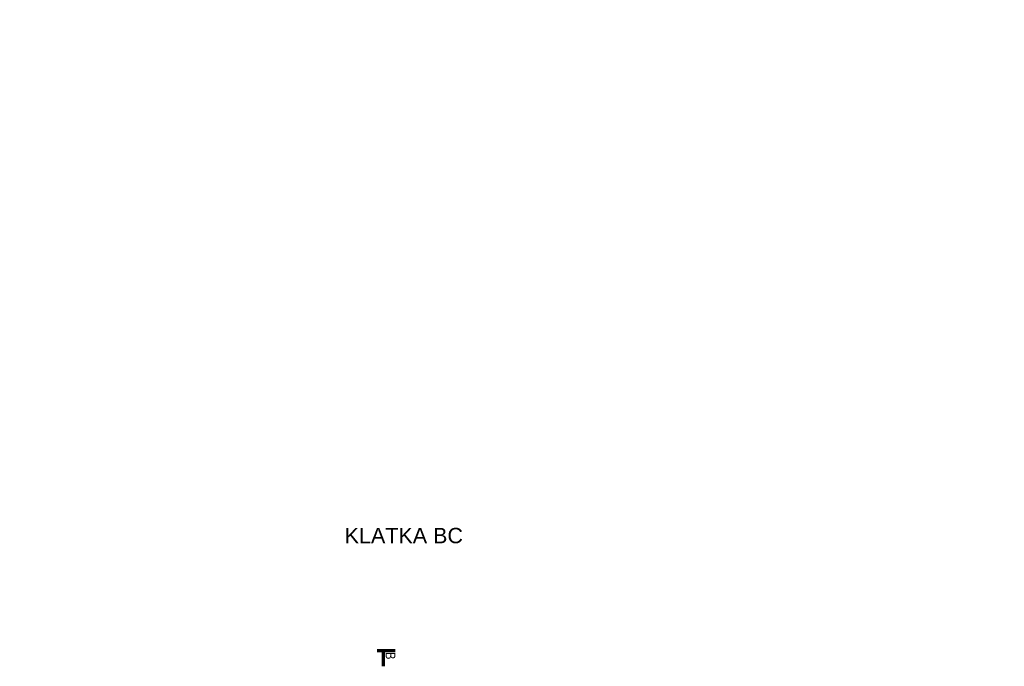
# Model space of a CAD drawing. Header units: millimetres. Extents: x -96593 to 66336, y -23969 to 7139.
# Tile 469 of 656: x -29697 to -26498, y -315 to 1785. Entities that reach past the tile are written whole.
import ezdxf

# ---------------------------------------------------------------- set-up
doc = ezdxf.new("R2010")
doc.units = ezdxf.units.MM
for name, color, linetype, lineweight in [('BA_txs', 2, 'Continuous', 18), ('mm_punktwstawienia', 1, 'Continuous', 50), ('PG_WIDOKOWE_CIENKIE', 1, 'Continuous', 18)]:
    doc.layers.add(name, color=color, linetype=linetype, lineweight=lineweight)
doc.styles.add('BIKTS', font='bikromsw.shx', dxfattribs={"width": 0.85})
doc.styles.get("Standard").update_dxf_attribs({"font": 'arial.ttf'})

# ---------------------------------------------------------------- blocks, each defined once
blk = doc.blocks.new('A$C2E197AD3')
at = {"layer": 'BA_txs', "color": 252, "insert": (1554.8, 4169.4), "char_height": 50, "attachment_point": 1}
blk.add_mtext_dynamic_manual_height_columns('\\pi147.55174;PARTER\\P\\pi223.57493;1:50', width=572.15, gutter_width=12.5, heights=[0], dxfattribs=at)
blk = doc.blocks.new('A$C183B27A1')
at = {"layer": 'PG_WIDOKOWE_CIENKIE', "color": 252, "lineweight": 70}
for p, q in [((465.6, 2275.2), (407.3, 2275.2)), ((427.3, 2225.2), (427.3, 2279.2))]:
    blk.add_line(p, q, dxfattribs=at)
at = {"layer": 'BA_txs', "color": 252, "style": 'BIKTS', "width": 0.85}
blk.add_text('B', height=31.3, rotation=270, dxfattribs=at).set_placement((434.8, 2271.2))
at = {"layer": 'BA_txs', "color": 252, "insert": (-761.3, 2674.6), "char_height": 50, "attachment_point": 1}
blk.add_mtext_dynamic_manual_height_columns('\\pi1062.77995;KLATKA BC', width=2501.992, gutter_width=12.5, heights=[0], dxfattribs=at)

msp = doc.modelspace()

# ---------------------------------------------------------------- block references
at = {"layer": 'mm_punktwstawienia', "lineweight": 60}
for name, p in [('A$C2E197AD3', (-37273.2, -2384.8)), ('A$C183B27A1', (-28942.3, -2539.7))]:
    msp.add_blockref(name, p, dxfattribs=at)

# ---------------------------------------------------------------- texts
at = {"layer": 'BA_txs', "color": 252, "style": 'BIKTS', "width": 0.85}
msp.add_text('B', height=31.3, rotation=270, dxfattribs=at).set_placement((-28507.5, -268.5))
at = {"layer": 'BA_txs', "color": 252, "insert": (-35718.4, 1231.7), "char_height": 50, "attachment_point": 1}
msp.add_mtext_dynamic_manual_height_columns('\\pi147.55174;PARTER\\P\\pi223.57493;1:50', width=572.15, gutter_width=12.5, heights=[0], dxfattribs=at)

doc.saveas('drawing.dxf')
